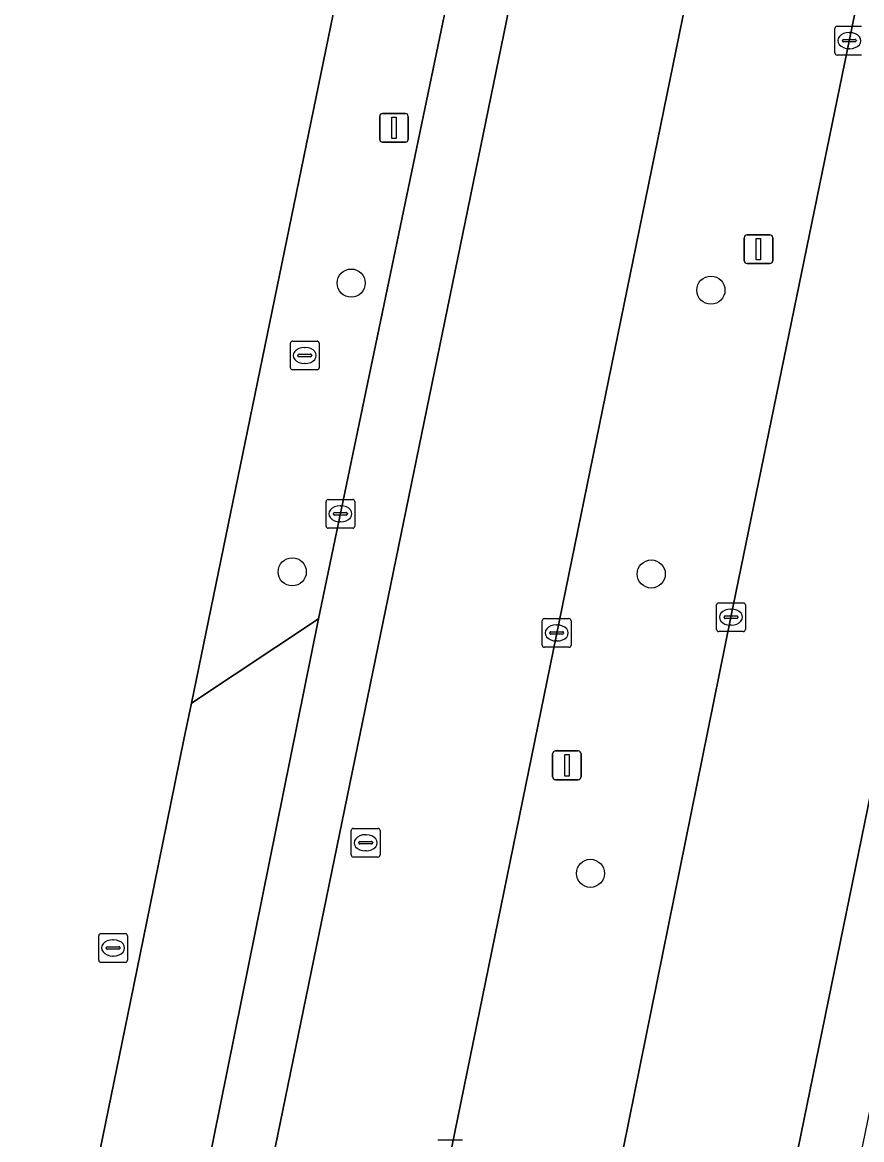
# Model space of a CAD drawing. Extents: x 157692 to 159674, y 381452 to 383291.
# Drawn here: x 158522.57 to 158551.74, y 382209.28 to 382248.15 of the extents above; entities that cross this region are included whole.
import ezdxf

# ---------------------------------------------------------------- set-up
doc = ezdxf.new("R2010")
doc.units = 0
for name, color, linetype in [('IMGEO_Berm_groen', 7, 'Continuous'), ('IMGEO_Boom', 7, 'Continuous'), ('IMGEO_Brandkraan', 7, 'Continuous'), ('IMGEO_Erf', 7, 'Continuous'), ('IMGEO_Kolk', 7, 'Continuous'), ('IMGEO_Lichtmast', 7, 'Continuous'), ('IMGEO_Rijbaan_lokaal_gesloten', 7, 'Continuous'), ('IMGEO_Rijbaan_lokaal_open', 7, 'Continuous'), ('IMGEO_Rioolput', 7, 'Continuous'), ('IMGEO_Voetpad_open', 7, 'Continuous')]:
    doc.layers.add(name, color=color, linetype=linetype)

msp = doc.modelspace()

# ---------------------------------------------------------------- linework, layer by layer
at = {"layer": 'IMGEO_Berm_groen'}
for points in [[(158566.644, 382322.187), (158567.234, 382325.064), (158567.304, 382325.746), (158567.225, 382326.384), (158567.068, 382326.86), (158566.787, 382327.371), (158566.493, 382327.735), (158566.011, 382328.143), (158565.497, 382328.42), (158565.051, 382328.557), (158564.939, 382328.591), (158564.425, 382328.647), (158563.854, 382328.604), (158563.281, 382328.442), (158562.742, 382328.162), (158562.266, 382327.772), (158561.897, 382327.314), (158561.609, 382326.746), (158561.45, 382326.139), (158553.124, 382285.066), (158549.349, 382267.06), (158522.982, 382137.975)], [(158528.747, 382136.998), (158534.877, 382167.21), (158542.075, 382202.135), (158547.202, 382227.455), (158566.644, 382322.187)]]:
    msp.add_lwpolyline(points, dxfattribs=at)
at = {"layer": 'IMGEO_Boom'}
for centre in [(158534, 382239.078), (158546.504, 382238.83), (158531.952, 382229.033), (158544.431, 382228.958), (158542.318, 382218.546)]:
    msp.add_circle(centre, 0.489, dxfattribs=at)
at = {"layer": 'IMGEO_Brandkraan'}
for p, q in [((158531.887, 382236.134), (158531.887, 382236.986)), ((158531.962, 382237.06), (158532.814, 382237.06)), ((158532.888, 382236.986), (158532.888, 382236.134)), ((158532.189, 382236.603), (158532.587, 382236.603)), ((158532.375, 382236.84), (158532.4, 382236.84)), ((158532.146, 382236.554), (158532.146, 382236.566)), ((158532.584, 382236.517), (158532.186, 382236.517)), ((158532.398, 382236.28), (158532.373, 382236.28)), ((158532.63, 382236.566), (158532.63, 382236.554)), ((158532.814, 382236.06), (158531.962, 382236.06))]:
    msp.add_line(p, q, dxfattribs=at)
for points in [[(158531.887, 382236.134), (158531.887, 382236.986)], [(158531.962, 382237.06), (158532.814, 382237.06)], [(158532.888, 382236.986), (158532.888, 382236.134)], [(158532.814, 382236.06), (158531.962, 382236.06)]]:
    msp.add_lwpolyline(points, dxfattribs=at)
for centre, radius, start, end in [((158531.964, 382236.984), 0.0765, 91.552, 178.448), ((158531.964, 382236.984), 0.0765, 91.552, 178.448), ((158532.812, 382236.984), 0.0765, 1.552, 88.448), ((158532.812, 382236.984), 0.0765, 1.552, 88.448), ((158532.186, 382236.563), 0.0403, 85.8775, 175.7526), ((158532.591, 382236.565), 0.0386, 1.7309, 96.639), ((158532.183, 382236.553), 0.0366, 178.938, 274.7102), ((158532.587, 382236.56), 0.043, 264.8664, 352.4533), ((158531.964, 382236.136), 0.0765, 181.552, 268.448), ((158531.964, 382236.136), 0.0765, 181.552, 268.448), ((158532.812, 382236.136), 0.0765, 271.552, 358.448), ((158532.812, 382236.136), 0.0765, 271.552, 358.448)]:
    msp.add_arc(centre, radius, start, end, dxfattribs=at)
for centre, major_axis, ratio, start_param, end_param in [((158532.374, 382236.56), (-0.387, 0.002), 0.722429, 4.712389, 7.853982), ((158532.399, 382236.56), (-0.39, 0.002), 0.717154, 1.570796, 4.712389)]:
    msp.add_ellipse(centre, major_axis=major_axis, ratio=ratio, start_param=start_param, end_param=end_param, dxfattribs=at)
at = {"layer": 'IMGEO_Erf'}
msp.add_lwpolyline([(158509.861, 382152.794), (158513.065, 382158.027), (158515.032, 382162.604), (158516.746, 382167.312), (158517.398, 382170.178), (158524.332, 382204.307), (158524.967, 382207.431), (158524.987, 382207.53), (158526.326, 382214.089), (158527.009, 382217.437), (158528.187, 382223.205), (158528.445, 382224.468), (158549.165, 382325.299), (158550.563, 382332.1), (158550.799, 382333.648), (158551.524, 382338.412)], dxfattribs=at)
at = {"layer": 'IMGEO_Kolk'}
for p, q in [((158550.817, 382247.084), (158550.817, 382247.936)), ((158550.892, 382248.01), (158551.744, 382248.01)), ((158551.076, 382247.504), (158551.076, 382247.516)), ((158551.514, 382247.467), (158551.116, 382247.467)), ((158551.119, 382247.553), (158551.517, 382247.553)), ((158551.305, 382247.79), (158551.33, 382247.79)), ((158551.56, 382247.516), (158551.56, 382247.504)), ((158551.328, 382247.23), (158551.303, 382247.23)), ((158551.744, 382247.01), (158550.892, 382247.01)), ((158533.201, 382231.551), (158534.053, 382231.551)), ((158533.126, 382230.625), (158533.126, 382231.477)), ((158533.614, 382231.331), (158533.639, 382231.331)), ((158534.127, 382231.477), (158534.127, 382230.625)), ((158533.385, 382231.045), (158533.385, 382231.057)), ((158533.823, 382231.008), (158533.425, 382231.008)), ((158533.428, 382231.094), (158533.826, 382231.094)), ((158533.637, 382230.771), (158533.612, 382230.771)), ((158533.869, 382231.057), (158533.869, 382231.045)), ((158534.053, 382230.551), (158533.201, 382230.551)), ((158546.701, 382227.029), (158546.701, 382227.881)), ((158546.776, 382227.955), (158547.628, 382227.955)), ((158547.189, 382227.735), (158547.214, 382227.735)), ((158547.702, 382227.881), (158547.702, 382227.029)), ((158540.643, 382226.482), (158540.643, 382227.334)), ((158540.718, 382227.408), (158541.57, 382227.408)), ((158541.644, 382227.334), (158541.644, 382226.482)), ((158546.96, 382227.449), (158546.96, 382227.461)), ((158547.398, 382227.412), (158547, 382227.412)), ((158547.003, 382227.498), (158547.401, 382227.498)), ((158547.444, 382227.461), (158547.444, 382227.449)), ((158540.902, 382226.902), (158540.902, 382226.914)), ((158541.34, 382226.865), (158540.942, 382226.865)), ((158540.945, 382226.951), (158541.343, 382226.951)), ((158541.131, 382227.188), (158541.156, 382227.188)), ((158541.386, 382226.914), (158541.386, 382226.902)), ((158547.628, 382226.955), (158546.776, 382226.955)), ((158547.212, 382227.175), (158547.187, 382227.175)), ((158541.154, 382226.628), (158541.129, 382226.628)), ((158541.57, 382226.408), (158540.718, 382226.408)), ((158525.224, 382215.524), (158525.224, 382216.376)), ((158525.299, 382216.45), (158526.151, 382216.45)), ((158526.225, 382216.376), (158526.225, 382215.524)), ((158525.526, 382215.993), (158525.924, 382215.993)), ((158525.712, 382216.23), (158525.737, 382216.23)), ((158525.483, 382215.944), (158525.483, 382215.956)), ((158525.921, 382215.907), (158525.523, 382215.907)), ((158525.735, 382215.67), (158525.71, 382215.67)), ((158525.967, 382215.956), (158525.967, 382215.944)), ((158526.151, 382215.45), (158525.299, 382215.45)), ((158537.014, 382209.282), (158537.866, 382209.282))]:
    msp.add_line(p, q, dxfattribs=at)
for points in [[(158550.817, 382247.084), (158550.817, 382247.936)], [(158550.892, 382248.01), (158551.744, 382248.01)], [(158551.744, 382247.01), (158550.892, 382247.01)], [(158533.201, 382231.551), (158534.053, 382231.551)], [(158533.126, 382230.625), (158533.126, 382231.477)], [(158534.127, 382231.477), (158534.127, 382230.625)], [(158534.053, 382230.551), (158533.201, 382230.551)], [(158546.701, 382227.029), (158546.701, 382227.881)], [(158546.776, 382227.955), (158547.628, 382227.955)], [(158547.702, 382227.881), (158547.702, 382227.029)], [(158540.643, 382226.482), (158540.643, 382227.334)], [(158540.718, 382227.408), (158541.57, 382227.408)], [(158541.644, 382227.334), (158541.644, 382226.482)], [(158547.628, 382226.955), (158546.776, 382226.955)], [(158541.57, 382226.408), (158540.718, 382226.408)], [(158525.224, 382215.524), (158525.224, 382216.376)], [(158525.299, 382216.45), (158526.151, 382216.45)], [(158526.225, 382216.376), (158526.225, 382215.524)], [(158526.151, 382215.45), (158525.299, 382215.45)], [(158537.014, 382209.282), (158537.866, 382209.282)]]:
    msp.add_lwpolyline(points, dxfattribs=at)
for centre, radius, start, end in [((158550.894, 382247.934), 0.0765, 91.552, 178.448), ((158550.894, 382247.934), 0.0765, 91.552, 178.448), ((158551.116, 382247.513), 0.0403, 85.8775, 175.7526), ((158551.113, 382247.503), 0.0366, 178.938, 274.7102), ((158551.517, 382247.51), 0.043, 264.8664, 352.4533), ((158551.521, 382247.515), 0.0386, 1.7309, 96.639), ((158550.894, 382247.086), 0.0765, 181.552, 268.448), ((158550.894, 382247.086), 0.0765, 181.552, 268.448), ((158533.203, 382231.475), 0.0765, 91.552, 178.448), ((158533.203, 382231.475), 0.0765, 91.552, 178.448), ((158534.051, 382231.475), 0.0765, 1.552, 88.448), ((158534.051, 382231.475), 0.0765, 1.552, 88.448), ((158533.425, 382231.054), 0.0403, 85.8775, 175.7526), ((158533.422, 382231.044), 0.0366, 178.938, 274.7102), ((158533.826, 382231.051), 0.043, 264.8664, 352.4533), ((158533.83, 382231.056), 0.0386, 1.7309, 96.639), ((158533.203, 382230.627), 0.0765, 181.552, 268.448), ((158533.203, 382230.627), 0.0765, 181.552, 268.448), ((158534.051, 382230.627), 0.0765, 271.552, 358.448), ((158534.051, 382230.627), 0.0765, 271.552, 358.448), ((158546.778, 382227.879), 0.0765, 91.552, 178.448), ((158546.778, 382227.879), 0.0765, 91.552, 178.448), ((158547.626, 382227.879), 0.0765, 1.552, 88.448), ((158547.626, 382227.879), 0.0765, 1.552, 88.448), ((158540.72, 382227.332), 0.0765, 91.552, 178.448), ((158540.72, 382227.332), 0.0765, 91.552, 178.448), ((158541.568, 382227.332), 0.0765, 1.552, 88.448), ((158541.568, 382227.332), 0.0765, 1.552, 88.448), ((158547, 382227.458), 0.0403, 85.8775, 175.7526), ((158546.997, 382227.448), 0.0366, 178.938, 274.7102), ((158547.401, 382227.455), 0.043, 264.8664, 352.4533), ((158547.405, 382227.46), 0.0386, 1.7309, 96.639), ((158540.942, 382226.911), 0.0403, 85.8775, 175.7526), ((158540.939, 382226.901), 0.0366, 178.938, 274.7102), ((158541.343, 382226.908), 0.043, 264.8664, 352.4533), ((158541.347, 382226.913), 0.0386, 1.7309, 96.639), ((158546.778, 382227.031), 0.0765, 181.552, 268.448), ((158546.778, 382227.031), 0.0765, 181.552, 268.448), ((158547.626, 382227.031), 0.0765, 271.552, 358.448), ((158547.626, 382227.031), 0.0765, 271.552, 358.448), ((158540.72, 382226.484), 0.0765, 181.552, 268.448), ((158540.72, 382226.484), 0.0765, 181.552, 268.448), ((158541.568, 382226.484), 0.0765, 271.552, 358.448), ((158541.568, 382226.484), 0.0765, 271.552, 358.448), ((158525.301, 382216.374), 0.0765, 91.552, 178.448), ((158525.301, 382216.374), 0.0765, 91.552, 178.448), ((158526.149, 382216.374), 0.0765, 1.552, 88.448), ((158526.149, 382216.374), 0.0765, 1.552, 88.448), ((158525.523, 382215.953), 0.0403, 85.8775, 175.7526), ((158525.928, 382215.955), 0.0386, 1.7309, 96.639), ((158525.52, 382215.943), 0.0366, 178.938, 274.7102), ((158525.924, 382215.95), 0.043, 264.8664, 352.4533), ((158525.301, 382215.526), 0.0765, 181.552, 268.448), ((158525.301, 382215.526), 0.0765, 181.552, 268.448), ((158526.149, 382215.526), 0.0765, 271.552, 358.448), ((158526.149, 382215.526), 0.0765, 271.552, 358.448)]:
    msp.add_arc(centre, radius, start, end, dxfattribs=at)
for centre, major_axis, ratio, start_param, end_param in [((158551.304, 382247.51), (-0.387, 0.002), 0.722429, 4.712389, 7.853982), ((158551.329, 382247.51), (-0.39, 0.002), 0.717154, 1.570796, 4.712389), ((158533.613, 382231.051), (-0.387, 0.002), 0.722429, 4.712389, 7.853982), ((158533.638, 382231.051), (-0.39, 0.002), 0.717154, 1.570796, 4.712389), ((158547.188, 382227.455), (-0.387, 0.002), 0.722429, 4.712389, 7.853982), ((158547.213, 382227.455), (-0.39, 0.002), 0.717154, 1.570796, 4.712389), ((158541.13, 382226.908), (-0.387, 0.002), 0.722429, 4.712389, 7.853982), ((158541.155, 382226.908), (-0.39, 0.002), 0.717154, 1.570796, 4.712389), ((158525.711, 382215.95), (-0.387, 0.002), 0.722429, 4.712389, 7.853982), ((158525.736, 382215.95), (-0.39, 0.002), 0.717154, 1.570796, 4.712389)]:
    msp.add_ellipse(centre, major_axis=major_axis, ratio=ratio, start_param=start_param, end_param=end_param, dxfattribs=at)
at = {"layer": 'IMGEO_Lichtmast'}
for p, q in [((158534.993, 382244.077), (158534.993, 382244.877)), ((158534.993, 382244.877), (158534.993, 382244.077)), ((158535.093, 382244.977), (158535.883, 382244.977)), ((158535.883, 382244.977), (158535.093, 382244.977)), ((158535.983, 382244.877), (158535.983, 382244.077)), ((158535.983, 382244.077), (158535.983, 382244.877)), ((158535.883, 382243.977), (158535.093, 382243.977)), ((158535.093, 382243.977), (158535.883, 382243.977)), ((158547.663, 382239.857), (158547.663, 382240.657)), ((158547.663, 382240.657), (158547.663, 382239.857)), ((158547.763, 382240.757), (158548.553, 382240.757)), ((158548.553, 382240.757), (158547.763, 382240.757)), ((158548.653, 382240.657), (158548.653, 382239.857)), ((158548.653, 382239.857), (158548.653, 382240.657)), ((158548.553, 382239.757), (158547.763, 382239.757)), ((158547.763, 382239.757), (158548.553, 382239.757)), ((158541.003, 382221.903), (158541.003, 382222.703)), ((158541.003, 382222.703), (158541.003, 382221.903)), ((158541.103, 382222.803), (158541.893, 382222.803)), ((158541.893, 382222.803), (158541.103, 382222.803)), ((158541.993, 382222.703), (158541.993, 382221.903)), ((158541.993, 382221.903), (158541.993, 382222.703)), ((158541.893, 382221.803), (158541.103, 382221.803)), ((158541.103, 382221.803), (158541.893, 382221.803))]:
    msp.add_line(p, q, dxfattribs=at)
for points in [[(158535.413, 382244.852), (158535.563, 382244.852), (158535.563, 382244.102), (158535.413, 382244.102), (158535.413, 382244.852)], [(158548.083, 382240.632), (158548.233, 382240.632), (158548.233, 382239.882), (158548.083, 382239.882), (158548.083, 382240.632)], [(158541.423, 382222.678), (158541.573, 382222.678), (158541.573, 382221.928), (158541.423, 382221.928), (158541.423, 382222.678)]]:
    msp.add_lwpolyline(points, dxfattribs=at)
for centre, start, end in [((158535.093, 382244.877), 90, 180), ((158535.093, 382244.877), 90, 180), ((158535.883, 382244.877), 0, 90), ((158535.883, 382244.877), 360, 90), ((158535.093, 382244.077), 180, 270), ((158535.093, 382244.077), 180, 270), ((158535.883, 382244.077), 270, 0), ((158535.883, 382244.077), 270, 0), ((158547.763, 382240.657), 90, 180), ((158547.763, 382240.657), 90, 180), ((158548.553, 382240.657), 0, 90), ((158548.553, 382240.657), 360, 90), ((158547.763, 382239.857), 180, 270), ((158547.763, 382239.857), 180, 270), ((158548.553, 382239.857), 270, 0), ((158548.553, 382239.857), 270, 0), ((158541.103, 382222.703), 90, 180), ((158541.103, 382222.703), 90, 180), ((158541.893, 382222.703), 0, 90), ((158541.893, 382222.703), 360, 90), ((158541.103, 382221.903), 180, 270), ((158541.103, 382221.903), 180, 270), ((158541.893, 382221.903), 270, 0), ((158541.893, 382221.903), 270, 0)]:
    msp.add_arc(centre, 0.1, start, end, dxfattribs=at)
at = {"layer": 'IMGEO_Rijbaan_lokaal_gesloten'}
for points in [[(158551.272, 382304.412), (158557.185, 382323.713), (158558.877, 382331.964), (158556.963, 382332.377), (158555.587, 382325.831), (158555.098, 382324.117), (158547.764, 382300.168), (158545.126, 382287.308), (158537.807, 382251.157), (158532.866, 382227.394), (158528.224, 382204.425), (158526.501, 382196.114)], [(158566.717, 382304.975), (158570.119, 382321.454), (158566.644, 382322.187), (158547.202, 382227.455), (158542.075, 382202.135), (158534.877, 382167.21), (158528.747, 382136.998), (158534.64, 382136.161), (158544.988, 382186.707), (158554.178, 382231.666)], [(158549.739, 382298.691), (158547.418, 382287.352), (158541.544, 382258.661), (158528.593, 382195.516)], [(158563.237, 382275.98), (158554.178, 382231.666), (158544.988, 382186.707), (158534.64, 382136.161), (158536.85, 382135.847), (158537.008, 382136.63), (158543.098, 382166.746), (158549.561, 382198.266), (158555.39, 382226.63), (158560.201, 382250.104)], [(158522.982, 382137.975), (158549.349, 382267.06)], [(158516.345, 382150.4), (158516.351, 382150.416), (158519.44, 382165.43), (158519.695, 382166.711), (158520.067, 382168.58), (158520.406, 382170.124), (158520.949, 382172.76), (158521.285, 382174.615), (158521.711, 382176.637), (158522.095, 382178.467), (158522.54, 382180.58), (158522.925, 382182.414), (158523.324, 382184.31), (158523.361, 382184.485), (158523.847, 382186.302), (158524.097, 382187.038), (158524.398, 382187.848), (158525.073, 382189.43), (158525.289, 382189.937), (158525.428, 382190.17), (158526.611, 382192.236), (158527.621, 382193.95), (158528.593, 382195.516), (158541.544, 382258.661)]]:
    msp.add_lwpolyline(points, dxfattribs=at)
at = {"layer": 'IMGEO_Rijbaan_lokaal_open'}
msp.add_lwpolyline([(158528.187, 382223.205), (158527.009, 382217.437), (158526.326, 382214.089), (158524.987, 382207.53), (158528.224, 382204.425), (158532.866, 382227.394), (158528.445, 382224.468)], close=True, dxfattribs=at)
at = {"layer": 'IMGEO_Rioolput'}
for p, q in [((158534.005, 382219.184), (158534.005, 382220.036)), ((158534.08, 382220.11), (158534.932, 382220.11)), ((158534.493, 382219.89), (158534.518, 382219.89)), ((158535.006, 382220.036), (158535.006, 382219.184)), ((158534.264, 382219.604), (158534.264, 382219.616)), ((158534.702, 382219.567), (158534.304, 382219.567)), ((158534.307, 382219.653), (158534.705, 382219.653)), ((158534.748, 382219.616), (158534.748, 382219.604)), ((158534.932, 382219.11), (158534.08, 382219.11)), ((158534.516, 382219.33), (158534.491, 382219.33))]:
    msp.add_line(p, q, dxfattribs=at)
for points in [[(158534.005, 382219.184), (158534.005, 382220.036)], [(158534.08, 382220.11), (158534.932, 382220.11)], [(158535.006, 382220.036), (158535.006, 382219.184)], [(158534.932, 382219.11), (158534.08, 382219.11)]]:
    msp.add_lwpolyline(points, dxfattribs=at)
for centre, radius, start, end in [((158534.082, 382220.034), 0.0765, 91.552, 178.448), ((158534.082, 382220.034), 0.0765, 91.552, 178.448), ((158534.93, 382220.034), 0.0765, 1.552, 88.448), ((158534.93, 382220.034), 0.0765, 1.552, 88.448), ((158534.304, 382219.613), 0.0403, 85.8775, 175.7526), ((158534.301, 382219.603), 0.0366, 178.938, 274.7102), ((158534.705, 382219.61), 0.043, 264.8664, 352.4533), ((158534.709, 382219.615), 0.0386, 1.7309, 96.639), ((158534.082, 382219.186), 0.0765, 181.552, 268.448), ((158534.082, 382219.186), 0.0765, 181.552, 268.448), ((158534.93, 382219.186), 0.0765, 271.552, 358.448), ((158534.93, 382219.186), 0.0765, 271.552, 358.448)]:
    msp.add_arc(centre, radius, start, end, dxfattribs=at)
for centre, major_axis, ratio, start_param, end_param in [((158534.492, 382219.61), (-0.387, 0.002), 0.722429, 4.712389, 7.853982), ((158534.517, 382219.61), (-0.39, 0.002), 0.717154, 1.570796, 4.712389)]:
    msp.add_ellipse(centre, major_axis=major_axis, ratio=ratio, start_param=start_param, end_param=end_param, dxfattribs=at)
at = {"layer": 'IMGEO_Voetpad_open'}
msp.add_lwpolyline([(158545.126, 382287.308), (158547.764, 382300.168), (158545.594, 382300.452), (158550.578, 382325.008), (158549.165, 382325.299), (158528.445, 382224.468), (158532.866, 382227.394), (158537.807, 382251.157)], close=True, dxfattribs=at)

doc.saveas('drawing.dxf')
